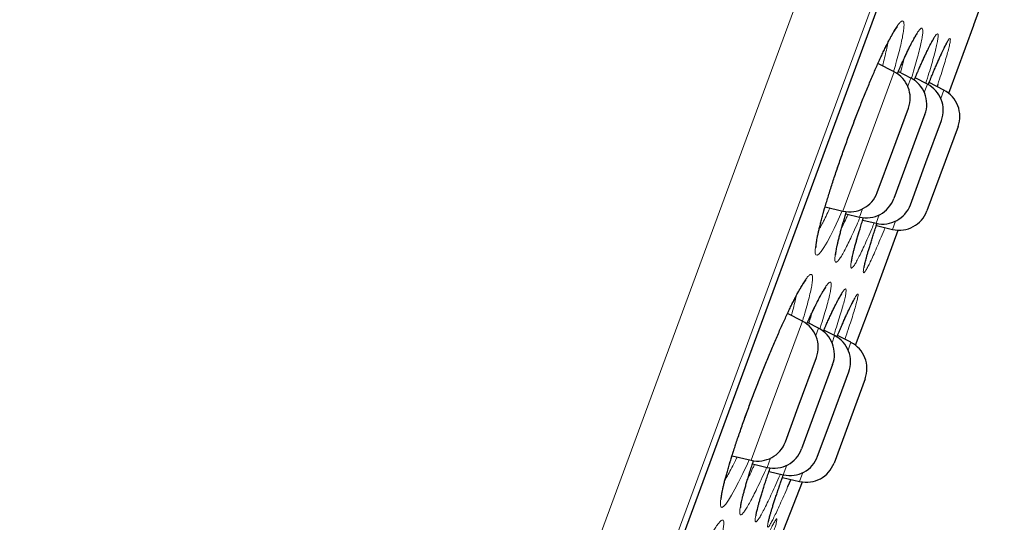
# Model space of a CAD drawing. Header units: millimetres. Extents: x 8 to 830, y 12 to 1725.
# Tile 325 of 330: x 805 to 821, y 1564 to 1572. Entities that reach past the tile are written whole.
import ezdxf

# ---------------------------------------------------------------- set-up
doc = ezdxf.new("R2010")
doc.units = ezdxf.units.MM

msp = doc.modelspace()

# ---------------------------------------------------------------- linework, layer by layer
at = {"color": 8, "linetype": 'Continuous', "lineweight": 0}
for p, q in [((805.139, 1538.008), (829.321, 1603.56)), ((830.101, 1602.138), (806.655, 1538.583)), ((807.061, 1539.391), (829.884, 1601.26)), ((820.438, 1570.921), (820.867, 1572.085)), ((819.076, 1570.103), (819.512, 1571.285)), ((819.794, 1571.181), (819.742, 1571.04)), ((820.023, 1570.936), (820.075, 1571.077)), ((820.357, 1570.974), (820.305, 1570.833)), ((818.64, 1568.921), (819.076, 1570.103)), ((818.974, 1568.958), (818.922, 1568.817)), ((819.203, 1568.713), (819.255, 1568.854)), ((819.536, 1568.75), (819.484, 1568.609)), ((819.151, 1567.433), (819.58, 1568.596)), ((817.438, 1565.662), (817.95, 1567.049)), ((818.225, 1566.929), (818.179, 1566.804)), ((818.454, 1566.684), (818.499, 1566.804)), ((818.776, 1566.69), (818.728, 1566.559)), ((817.078, 1564.685), (817.438, 1565.662)), ((817.411, 1564.722), (817.353, 1564.565)), ((817.626, 1564.44), (817.686, 1564.602)), ((817.96, 1564.477), (817.904, 1564.326))]:
    msp.add_line(p, q, dxfattribs=at)
at = {"color": 7, "linetype": 'Continuous', "lineweight": 30}
for p, q in [((807.07, 1539.412), (829.877, 1601.239)), ((820.867, 1572.085), (821.152, 1572.881)), ((820.438, 1570.921), (820.866, 1572.081)), ((819.512, 1571.285), (819.235, 1571.428)), ((819.794, 1571.181), (819.581, 1571.291)), ((820.075, 1571.077), (819.868, 1571.184)), ((820.357, 1570.974), (820.104, 1571.104)), ((819.488, 1569.951), (819.752, 1570.667)), ((820.034, 1570.564), (819.505, 1569.131)), ((820.051, 1569.743), (820.315, 1570.46)), ((820.597, 1570.356), (820.068, 1568.923)), ((819.224, 1569.235), (819.488, 1569.951)), ((819.787, 1569.027), (820.051, 1569.743)), ((818.337, 1568.992), (818.64, 1568.921)), ((818.689, 1568.872), (818.922, 1568.817)), ((818.977, 1568.767), (819.203, 1568.713)), ((819.152, 1567.436), (819.58, 1568.596)), ((819.208, 1568.675), (819.484, 1568.609)), ((818.851, 1566.643), (819.151, 1567.433)), ((817.95, 1567.049), (817.697, 1567.179)), ((818.225, 1566.929), (818.036, 1567.026)), ((818.499, 1566.804), (818.315, 1566.898)), ((818.776, 1566.69), (818.548, 1566.808)), ((817.88, 1565.591), (818.19, 1566.432)), ((818.465, 1566.311), (817.937, 1564.878)), ((818.406, 1565.284), (818.739, 1566.186)), ((819.017, 1566.072), (818.488, 1564.639)), ((817.661, 1564.999), (817.88, 1565.591)), ((818.21, 1564.753), (818.406, 1565.284)), ((816.754, 1564.761), (817.078, 1564.685)), ((817.101, 1564.624), (817.353, 1564.565)), ((817.383, 1564.497), (817.626, 1564.44)), ((817.612, 1564.395), (817.904, 1564.326)), ((817.4, 1562.915), (817.952, 1564.317)), ((817.755, 1564.361), (817.7, 1564.232))]:
    msp.add_line(p, q, dxfattribs=at)
at = {"color": 8, "linetype": 'Continuous', "lineweight": 0, "flags": 128}
for points in [[(818.627, 1568.924), (818.559, 1568.774), (818.488, 1568.623), (818.426, 1568.5), (818.37, 1568.394), (818.316, 1568.302), (818.269, 1568.233), (818.231, 1568.188), (818.201, 1568.169), (818.181, 1568.175), (818.17, 1568.206), (818.169, 1568.262), (818.177, 1568.342), (818.195, 1568.445), (818.222, 1568.57), (818.258, 1568.715), (818.302, 1568.878), (818.355, 1569.057), (818.414, 1569.251), (818.48, 1569.456), (818.551, 1569.669), (818.627, 1569.889), (818.707, 1570.112), (818.789, 1570.335), (818.874, 1570.556), (818.958, 1570.772), (819.042, 1570.98), (819.125, 1571.178), (819.205, 1571.363), (819.285, 1571.54), (819.36, 1571.698), (819.429, 1571.835), (819.429, 1571.835)], [(817.048, 1564.692), (817.018, 1564.626), (816.94, 1564.46), (816.867, 1564.313), (816.804, 1564.194), (816.748, 1564.093), (816.694, 1564.005), (816.647, 1563.94), (816.61, 1563.9), (816.583, 1563.885), (816.564, 1563.896), (816.556, 1563.931), (816.558, 1563.991), (816.569, 1564.075), (816.59, 1564.181), (816.621, 1564.309), (816.661, 1564.457), (816.709, 1564.621), (816.766, 1564.802), (816.829, 1564.997), (816.899, 1565.202), (816.975, 1565.415), (817.055, 1565.635), (817.139, 1565.856), (817.225, 1566.078), (817.313, 1566.298), (817.4, 1566.511), (817.487, 1566.716), (817.573, 1566.911), (817.655, 1567.093), (817.736, 1567.266), (817.813, 1567.42), (817.883, 1567.553), (817.883, 1567.553)]]:
    msp.add_lwpolyline(points, dxfattribs=at)
at = {"color": 7, "linetype": 'Continuous', "lineweight": 30}
for centre, start, end in [((820.397, 1572.254), 339.7512, 340.2248), ((819.283, 1570.841), 339.7512, 62.7512), ((819.565, 1570.737), 339.7512, 62.7512), ((819.846, 1570.633), 339.7512, 62.7512), ((820.128, 1570.529), 339.7512, 62.7512), ((818.755, 1569.408), 256.7512, 339.7512), ((819.036, 1569.304), 256.7512, 339.7512), ((819.318, 1569.2), 256.7512, 339.7512), ((819.599, 1569.096), 256.7512, 339.7512), ((818.683, 1567.61), 339.2777, 339.7512), ((817.721, 1566.605), 339.7512, 62.7512), ((817.996, 1566.484), 339.7512, 62.7512), ((818.27, 1566.359), 339.7512, 62.7512), ((818.547, 1566.245), 339.7512, 62.7512), ((817.192, 1565.172), 256.7512, 339.7512), ((817.467, 1565.051), 256.7512, 339.7512), ((817.741, 1564.926), 256.7512, 339.7512), ((818.019, 1564.812), 256.7512, 339.7512)]:
    msp.add_arc(centre, 0.5, start, end, dxfattribs=at)
at = {"color": 8, "linetype": 'Continuous', "lineweight": 0}
for points, knots in [([(805.586, 1610.75), (805.584, 1610.744), (805.58, 1610.732), (805.545, 1610.638), (805.489, 1610.487), (805.411, 1610.275), (805.311, 1610.005), (805.191, 1609.679), (805.05, 1609.298), (804.889, 1608.861), (804.707, 1608.366), (804.503, 1607.813), (804.277, 1607.201), (804.032, 1606.536), (803.767, 1605.818), (803.485, 1605.053), (803.186, 1604.244), (802.873, 1603.394), (802.542, 1602.499), (802.194, 1601.555), (801.828, 1600.563), (801.445, 1599.524), (801.047, 1598.446), (800.636, 1597.331), (800.214, 1596.188), (799.784, 1595.02), (799.345, 1593.83), (798.896, 1592.613), (798.435, 1591.364), (797.963, 1590.084), (797.48, 1588.776), (796.991, 1587.449), (796.496, 1586.107), (795.999, 1584.76), (795.501, 1583.411), (795.003, 1582.062), (794.504, 1580.708), (794.001, 1579.344), (793.494, 1577.971), (792.986, 1576.593), (792.479, 1575.22), (791.976, 1573.855), (791.479, 1572.509), (790.99, 1571.184), (790.51, 1569.882), (790.036, 1568.597), (789.567, 1567.325), (789.103, 1566.069), (788.647, 1564.83), (788.2, 1563.62), (787.765, 1562.44), (787.344, 1561.299), (786.938, 1560.2), (786.548, 1559.143), (786.172, 1558.123), (785.809, 1557.138), (785.459, 1556.188), (785.123, 1555.278), (784.804, 1554.415), (784.503, 1553.599), (784.223, 1552.838), (783.962, 1552.132), (783.722, 1551.481), (783.501, 1550.881), (783.298, 1550.332), (783.115, 1549.835), (782.951, 1549.391), (782.809, 1549.006), (782.689, 1548.679), (782.59, 1548.413), (782.515, 1548.208), (782.46, 1548.06), (782.43, 1547.978), (782.417, 1547.944), (782.421, 1547.954), (782.421, 1547.954)], [0, 0, 0, 0, 0.014, 0.028, 0.042, 0.056, 0.07, 0.08375, 0.0975, 0.11125, 0.125, 0.139, 0.153, 0.167, 0.181, 0.195, 0.20875, 0.2225, 0.23625, 0.25, 0.264, 0.278, 0.292, 0.306, 0.32, 0.33375, 0.3475, 0.36125, 0.375, 0.389, 0.403, 0.417, 0.431, 0.445, 0.45875, 0.4725, 0.48625, 0.5, 0.514, 0.528, 0.542, 0.556, 0.569999, 0.583749, 0.597499, 0.61125, 0.625, 0.638999, 0.652999, 0.666999, 0.680999, 0.694999, 0.708749, 0.722499, 0.736249, 0.749999, 0.763999, 0.777999, 0.791999, 0.805999, 0.819999, 0.833749, 0.847499, 0.861249, 0.874999, 0.888999, 0.902999, 0.916999, 0.930999, 0.944999, 0.958749, 0.972499, 0.986249, 0.999999, 1, 1, 1, 1]), ([(819.429, 1571.835), (819.448, 1571.872), (819.487, 1571.946), (819.538, 1572.03), (819.583, 1572.095), (819.62, 1572.137), (819.648, 1572.155), (819.668, 1572.147), (819.678, 1572.114), (819.679, 1572.056), (819.67, 1571.975), (819.651, 1571.87), (819.624, 1571.743), (819.587, 1571.597), (819.546, 1571.446), (819.514, 1571.338), (819.5, 1571.291)], [0, 0, 0, 0, 0.070229, 0.140665, 0.210896, 0.28412, 0.357577, 0.430802, 0.503963, 0.577358, 0.650523, 0.723842, 0.797397, 0.870716, 0.943752, 1, 1, 1, 1]), ([(819.763, 1571.692), (819.782, 1571.73), (819.821, 1571.806), (819.87, 1571.895), (819.912, 1571.964), (819.947, 1572.009), (819.974, 1572.031), (819.991, 1572.027), (819.999, 1571.998), (819.997, 1571.944), (819.987, 1571.867), (819.966, 1571.765), (819.937, 1571.642), (819.899, 1571.499), (819.854, 1571.343), (819.819, 1571.227), (819.802, 1571.172)], [0, 0, 0, 0, 0.069815, 0.139838, 0.209655, 0.281994, 0.354566, 0.426907, 0.499172, 0.571668, 0.643936, 0.71636, 0.789018, 0.861442, 0.933606, 1, 1, 1, 1]), ([(820.03, 1571.555), (820.051, 1571.599), (820.091, 1571.685), (820.141, 1571.783), (820.183, 1571.858), (820.216, 1571.908), (820.24, 1571.932), (820.255, 1571.933), (820.261, 1571.908), (820.257, 1571.857), (820.244, 1571.783), (820.222, 1571.685), (820.191, 1571.565), (820.151, 1571.425), (820.104, 1571.268), (820.066, 1571.15), (820.048, 1571.091)], [0, 0, 0, 0, 0.0759243, 0.1469108, 0.2181198, 0.2890997, 0.360171, 0.4314646, 0.5025296, 0.5738099, 0.645317, 0.716595, 0.787758, 0.8591471, 0.930308, 1, 1, 1, 1]), ([(819.312, 1571.388), (819.324, 1571.434), (819.35, 1571.531), (819.379, 1571.657), (819.398, 1571.743), (819.403, 1571.778), (819.404, 1571.782)], [0, 0, 0, 0, 0.2970251, 0.6279914, 0.9600227, 1, 1, 1, 1]), ([(820.24, 1571.429), (820.261, 1571.477), (820.301, 1571.569), (820.351, 1571.676), (820.392, 1571.758), (820.424, 1571.816), (820.448, 1571.85), (820.463, 1571.858), (820.468, 1571.842), (820.464, 1571.8), (820.451, 1571.734), (820.428, 1571.644), (820.396, 1571.531), (820.356, 1571.398), (820.309, 1571.246), (820.272, 1571.131), (820.253, 1571.073)], [0, 0, 0, 0, 0.077235, 0.148065, 0.219117, 0.28994, 0.360837, 0.431956, 0.502846, 0.573946, 0.645272, 0.71637, 0.787364, 0.858585, 0.929577, 1, 1, 1, 1]), ([(819.563, 1571.252), (819.584, 1571.299), (819.63, 1571.407), (819.698, 1571.556), (819.742, 1571.646), (819.763, 1571.692)], [0, 0, 0, 0, 0.2803805, 0.6408052, 1, 1, 1, 1]), ([(819.616, 1571.273), (819.616, 1571.274), (819.633, 1571.329), (819.655, 1571.413), (819.674, 1571.485), (819.681, 1571.515)], [0, 0, 0, 0, 0.016493, 0.592492, 1, 1, 1, 1]), ([(819.851, 1571.145), (819.868, 1571.186), (819.91, 1571.284), (819.97, 1571.422), (820.01, 1571.511), (820.03, 1571.555)], [0, 0, 0, 0, 0.263543, 0.63177, 1, 1, 1, 1]), ([(820.088, 1571.066), (820.097, 1571.088), (820.129, 1571.168), (820.181, 1571.291), (820.22, 1571.383), (820.24, 1571.429)], [0, 0, 0, 0, 0.158928, 0.579463, 1, 1, 1, 1]), ([(818.236, 1568.615), (818.238, 1568.619), (818.256, 1568.648), (818.295, 1568.721), (818.354, 1568.834), (818.396, 1568.92), (818.42, 1568.972), (818.421, 1568.973)], [0, 0, 0, 0, 0.053318, 0.358724, 0.664138, 0.993884, 1, 1, 1, 1]), ([(818.933, 1568.818), (818.913, 1568.771), (818.868, 1568.667), (818.804, 1568.527), (818.743, 1568.398), (818.687, 1568.286), (818.636, 1568.192), (818.591, 1568.119), (818.555, 1568.071), (818.528, 1568.048), (818.51, 1568.05), (818.501, 1568.077), (818.502, 1568.129), (818.512, 1568.205), (818.532, 1568.305), (818.561, 1568.427), (818.598, 1568.568), (818.645, 1568.73), (818.679, 1568.846), (818.699, 1568.91), (818.7, 1568.912)], [0, 0, 0, 0, 0.047935, 0.107655, 0.163, 0.218345, 0.278521, 0.338888, 0.399056, 0.458955, 0.519043, 0.578939, 0.639, 0.699254, 0.759316, 0.819152, 0.879178, 0.939014, 0.998891, 1, 1, 1, 1]), ([(818.619, 1568.636), (818.635, 1568.668), (818.669, 1568.736), (818.707, 1568.819), (818.727, 1568.863)], [0, 0, 0, 0, 0.47218, 1, 1, 1, 1]), ([(819.173, 1568.72), (819.158, 1568.685), (819.12, 1568.594), (819.062, 1568.461), (819, 1568.322), (818.943, 1568.202), (818.893, 1568.103), (818.851, 1568.028), (818.817, 1567.977), (818.792, 1567.95), (818.777, 1567.948), (818.771, 1567.972), (818.774, 1568.021), (818.786, 1568.094), (818.808, 1568.19), (818.838, 1568.308), (818.878, 1568.447), (818.925, 1568.606), (818.963, 1568.728), (818.986, 1568.799), (818.989, 1568.808)], [0, 0, 0, 0, 0.035814, 0.092343, 0.152192, 0.212234, 0.272086, 0.33192, 0.391944, 0.45178, 0.511759, 0.57193, 0.631909, 0.69184, 0.751961, 0.811892, 0.871886, 0.932073, 0.992068, 1, 1, 1, 1]), ([(819.356, 1568.64), (819.35, 1568.625), (819.321, 1568.553), (819.272, 1568.435), (819.21, 1568.289), (819.154, 1568.162), (819.104, 1568.055), (819.063, 1567.972), (819.03, 1567.913), (819.006, 1567.877), (818.991, 1567.868), (818.985, 1567.883), (818.988, 1567.923), (819.001, 1567.988), (819.023, 1568.076), (819.054, 1568.187), (819.094, 1568.319), (819.141, 1568.472), (819.184, 1568.604), (819.212, 1568.69), (819.22, 1568.713)], [0, 0, 0, 0, 0.014881, 0.071814, 0.132047, 0.192473, 0.252708, 0.312923, 0.37333, 0.433546, 0.493875, 0.554396, 0.614725, 0.675052, 0.735572, 0.7959, 0.856275, 0.916844, 0.97722, 1, 1, 1, 1]), ([(817.883, 1567.553), (817.902, 1567.588), (817.942, 1567.659), (817.992, 1567.739), (818.036, 1567.799), (818.072, 1567.836), (818.099, 1567.849), (818.117, 1567.837), (818.124, 1567.8), (818.122, 1567.738), (818.11, 1567.653), (818.088, 1567.545), (818.056, 1567.416), (818.015, 1567.266), (817.979, 1567.141), (817.955, 1567.063), (817.949, 1567.045)], [0, 0, 0, 0, 0.072688, 0.14559, 0.21828, 0.294246, 0.370454, 0.44642, 0.522284, 0.598391, 0.674259, 0.750249, 0.826483, 0.902473, 0.978146, 1, 1, 1, 1]), ([(818.215, 1567.403), (818.234, 1567.44), (818.273, 1567.513), (818.321, 1567.597), (818.363, 1567.661), (818.396, 1567.702), (818.421, 1567.718), (818.436, 1567.71), (818.442, 1567.676), (818.437, 1567.618), (818.423, 1567.536), (818.399, 1567.431), (818.366, 1567.305), (818.323, 1567.159), (818.283, 1567.027), (818.255, 1566.94), (818.246, 1566.913)], [0, 0, 0, 0, 0.072152, 0.144518, 0.216672, 0.291636, 0.36684, 0.441804, 0.516659, 0.591753, 0.666611, 0.741598, 0.816826, 0.891813, 0.96651, 1, 1, 1, 1]), ([(818.473, 1567.245), (818.494, 1567.287), (818.534, 1567.369), (818.583, 1567.463), (818.624, 1567.533), (818.656, 1567.579), (818.679, 1567.599), (818.692, 1567.595), (818.695, 1567.567), (818.689, 1567.513), (818.673, 1567.435), (818.647, 1567.334), (818.612, 1567.212), (818.568, 1567.068), (818.526, 1566.935), (818.495, 1566.843), (818.484, 1566.811)], [0, 0, 0, 0, 0.077119, 0.150577, 0.224265, 0.297715, 0.371246, 0.445007, 0.518531, 0.592249, 0.666202, 0.739918, 0.813485, 0.887286, 0.960851, 1, 1, 1, 1]), ([(817.763, 1567.146), (817.768, 1567.163), (817.788, 1567.232), (817.814, 1567.334), (817.836, 1567.428), (817.844, 1567.469), (817.845, 1567.478)], [0, 0, 0, 0, 0.131413, 0.512097, 0.894007, 1, 1, 1, 1]), ([(818.023, 1567.002), (818.04, 1567.039), (818.084, 1567.135), (818.149, 1567.272), (818.193, 1567.36), (818.215, 1567.403)], [0, 0, 0, 0, 0.239126, 0.620217, 1, 1, 1, 1]), ([(818.684, 1567.12), (818.705, 1567.165), (818.744, 1567.253), (818.793, 1567.353), (818.833, 1567.43), (818.864, 1567.482), (818.885, 1567.51), (818.897, 1567.513), (818.899, 1567.491), (818.892, 1567.443), (818.874, 1567.372), (818.848, 1567.278), (818.812, 1567.161), (818.767, 1567.023), (818.721, 1566.884), (818.686, 1566.785), (818.672, 1566.743)], [0, 0, 0, 0, 0.077852, 0.150288, 0.222951, 0.295379, 0.367869, 0.440586, 0.513069, 0.585741, 0.658645, 0.731315, 0.803855, 0.876626, 0.949165, 1, 1, 1, 1]), ([(818.305, 1566.876), (818.317, 1566.904), (818.355, 1566.99), (818.412, 1567.115), (818.453, 1567.202), (818.473, 1567.245)], [0, 0, 0, 0, 0.202679, 0.601338, 1, 1, 1, 1]), ([(818.062, 1567.013), (818.07, 1567.039), (818.09, 1567.106), (818.105, 1567.162), (818.115, 1567.196)], [0, 0, 0, 0, 0.387964, 1, 1, 1, 1]), ([(818.535, 1566.779), (818.542, 1566.796), (818.574, 1566.87), (818.624, 1566.986), (818.664, 1567.075), (818.684, 1567.12)], [0, 0, 0, 0, 0.128813, 0.564405, 1, 1, 1, 1]), ([(816.634, 1564.35), (816.648, 1564.373), (816.679, 1564.425), (816.735, 1564.53), (816.79, 1564.637), (816.827, 1564.714), (816.84, 1564.741)], [0, 0, 0, 0, 0.228916, 0.519334, 0.83269, 1, 1, 1, 1]), ([(817.345, 1564.567), (817.339, 1564.552), (817.305, 1564.476), (817.249, 1564.354), (817.179, 1564.206), (817.117, 1564.081), (817.061, 1563.974), (817.01, 1563.885), (816.966, 1563.817), (816.931, 1563.773), (816.906, 1563.755), (816.89, 1563.762), (816.884, 1563.793), (816.888, 1563.85), (816.902, 1563.931), (816.925, 1564.034), (816.958, 1564.159), (816.999, 1564.303), (817.049, 1564.467), (817.09, 1564.593), (817.115, 1564.668), (817.118, 1564.679)], [0, 0, 0, 0, 0.013525, 0.071446, 0.129183, 0.182722, 0.236259, 0.294432, 0.352788, 0.410953, 0.468853, 0.526936, 0.584833, 0.642863, 0.70108, 0.75911, 0.816901, 0.874875, 0.932665, 0.990485, 1, 1, 1, 1]), ([(817.024, 1564.379), (817.031, 1564.393), (817.058, 1564.445), (817.096, 1564.525), (817.129, 1564.595), (817.138, 1564.615)], [0, 0, 0, 0, 0.201537, 0.774928, 1, 1, 1, 1]), ([(817.577, 1564.451), (817.575, 1564.446), (817.547, 1564.382), (817.499, 1564.273), (817.431, 1564.122), (817.368, 1563.988), (817.31, 1563.871), (817.261, 1563.777), (817.219, 1563.706), (817.187, 1563.659), (817.164, 1563.636), (817.15, 1563.639), (817.146, 1563.666), (817.152, 1563.718), (817.167, 1563.795), (817.192, 1563.894), (817.227, 1564.015), (817.27, 1564.157), (817.321, 1564.317), (817.366, 1564.451), (817.395, 1564.536), (817.402, 1564.556)], [0, 0, 0, 0, 0.004885, 0.059424, 0.113965, 0.171699, 0.229619, 0.287356, 0.345075, 0.402977, 0.460696, 0.518514, 0.576516, 0.634334, 0.692128, 0.750106, 0.8079, 0.865714, 0.923714, 0.981528, 1, 1, 1, 1]), ([(817.7, 1564.232), (817.678, 1564.18), (817.632, 1564.074), (817.57, 1563.936), (817.514, 1563.813), (817.466, 1563.712), (817.426, 1563.635), (817.394, 1563.581), (817.372, 1563.552), (817.36, 1563.548), (817.357, 1563.568), (817.364, 1563.614), (817.381, 1563.684), (817.407, 1563.777), (817.442, 1563.892), (817.486, 1564.028), (817.538, 1564.184), (817.586, 1564.323), (817.618, 1564.414), (817.629, 1564.443)], [0, 0, 0, 0, 0.057542, 0.118407, 0.179469, 0.240337, 0.301185, 0.362226, 0.423073, 0.484017, 0.545155, 0.606099, 0.667021, 0.728136, 0.789057, 0.850012, 0.911162, 0.972117, 1, 1, 1, 1]), ([(816.384, 1563.393), (816.403, 1563.427), (816.443, 1563.495), (816.492, 1563.572), (816.535, 1563.63), (816.57, 1563.664), (816.595, 1563.674), (816.611, 1563.66), (816.615, 1563.619), (816.61, 1563.555), (816.595, 1563.468), (816.569, 1563.358), (816.534, 1563.227), (816.493, 1563.086), (816.459, 1562.981), (816.443, 1562.933)], [0, 0, 0, 0, 0.075147, 0.150513, 0.225662, 0.304298, 0.383185, 0.461821, 0.540313, 0.619056, 0.697551, 0.776142, 0.854985, 0.933575, 1, 1, 1, 1]), ([(817.312, 1563.305), (817.333, 1563.35), (817.372, 1563.436), (817.42, 1563.535), (817.459, 1563.611), (817.489, 1563.663), (817.508, 1563.69), (817.518, 1563.692), (817.518, 1563.67), (817.508, 1563.622), (817.487, 1563.551), (817.457, 1563.456), (817.418, 1563.339), (817.372, 1563.209), (817.336, 1563.108), (817.319, 1563.061)], [0, 0, 0, 0, 0.082283, 0.159317, 0.236594, 0.313621, 0.390691, 0.468001, 0.545064, 0.622307, 0.699796, 0.777037, 0.854131, 0.931469, 1, 1, 1, 1])]:
    msp.add_open_spline(points, degree=3, knots=knots, dxfattribs=at)
at = {"color": 7, "linetype": 'Continuous', "lineweight": 30}
for points, knots in [([(818.182, 1568.302), (818.182, 1568.302), (818.182, 1568.301), (818.182, 1568.306), (818.182, 1568.317), (818.183, 1568.335), (818.186, 1568.361), (818.191, 1568.395), (818.198, 1568.437), (818.207, 1568.486), (818.219, 1568.543), (818.234, 1568.607), (818.251, 1568.677), (818.27, 1568.753), (818.292, 1568.835), (818.316, 1568.921), (818.342, 1569.012), (818.371, 1569.107), (818.401, 1569.204), (818.433, 1569.306), (818.466, 1569.411), (818.502, 1569.52), (818.54, 1569.632), (818.579, 1569.746), (818.619, 1569.863), (818.661, 1569.98), (818.703, 1570.098), (818.746, 1570.216), (818.79, 1570.333), (818.833, 1570.448), (818.876, 1570.562), (818.92, 1570.673), (818.963, 1570.783), (819.007, 1570.891), (819.051, 1570.998), (819.094, 1571.102), (819.137, 1571.203), (819.179, 1571.3), (819.22, 1571.394), (819.26, 1571.483), (819.299, 1571.566), (819.335, 1571.644), (819.37, 1571.716), (819.395, 1571.765), (819.414, 1571.802), (819.432, 1571.837), (819.457, 1571.882), (819.483, 1571.929), (819.507, 1571.968), (819.527, 1572.001), (819.544, 1572.025), (819.556, 1572.041), (819.563, 1572.049), (819.566, 1572.052), (819.565, 1572.052), (819.565, 1572.052)], [0, 0, 0, 0, 0.0021659, 0.0144859, 0.0280079, 0.0431538, 0.0597758, 0.077664, 0.0965675, 0.1162455, 0.1364922, 0.1571412, 0.1780608, 0.1991464, 0.2203147, 0.2414913, 0.2626166, 0.2836536, 0.3045044, 0.3253855, 0.3465198, 0.3678718, 0.389401, 0.4110608, 0.4328002, 0.4545648, 0.4762837, 0.4979064, 0.5193881, 0.5406912, 0.5617878, 0.5826987, 0.6037633, 0.6249895, 0.6463555, 0.6678331, 0.6893881, 0.7109819, 0.7325627, 0.7540826, 0.7754981, 0.7967664, 0.8178453, 0.8386922, 0.8441678, 0.8551897, 0.8755575, 0.8958176, 0.9158682, 0.9355479, 0.9546245, 0.9706171, 0.9851897, 0.9981907, 1, 1, 1, 1]), ([(819.564, 1571.252), (819.574, 1571.273), (819.596, 1571.326), (819.631, 1571.403), (819.667, 1571.485), (819.702, 1571.56), (819.729, 1571.617), (819.75, 1571.66), (819.77, 1571.701), (819.794, 1571.748), (819.82, 1571.797), (819.843, 1571.84), (819.864, 1571.875), (819.88, 1571.902), (819.893, 1571.921), (819.901, 1571.932), (819.906, 1571.937), (819.905, 1571.937), (819.905, 1571.937)], [0, 0, 0, 0, 0.056054, 0.134724, 0.212933, 0.29054, 0.367408, 0.403489, 0.443894, 0.518995, 0.593844, 0.668143, 0.741368, 0.812739, 0.873405, 0.928846, 0.978131, 1, 1, 1, 1]), ([(819.852, 1571.144), (819.856, 1571.154), (819.872, 1571.192), (819.893, 1571.244), (819.923, 1571.313), (819.952, 1571.38), (819.986, 1571.455), (820.017, 1571.525), (820.047, 1571.589), (820.075, 1571.648), (820.101, 1571.7), (820.124, 1571.745), (820.144, 1571.783), (820.161, 1571.812), (820.173, 1571.832), (820.182, 1571.845), (820.186, 1571.851), (820.186, 1571.851), (820.186, 1571.851)], [0, 0, 0, 0, 0.023359, 0.095129, 0.135015, 0.210415, 0.286014, 0.361894, 0.437936, 0.513911, 0.589532, 0.664423, 0.738052, 0.809651, 0.870153, 0.925108, 0.973383, 1, 1, 1, 1]), ([(820.112, 1571.123), (820.118, 1571.139), (820.136, 1571.183), (820.166, 1571.253), (820.199, 1571.332), (820.231, 1571.406), (820.261, 1571.475), (820.289, 1571.538), (820.315, 1571.595), (820.338, 1571.646), (820.36, 1571.689), (820.378, 1571.725), (820.392, 1571.752), (820.403, 1571.771), (820.409, 1571.781), (820.412, 1571.785), (820.412, 1571.785), (820.411, 1571.785)], [0, 0, 0, 0, 0.041448, 0.119949, 0.198697, 0.277808, 0.357186, 0.43669, 0.516047, 0.594965, 0.67304, 0.749693, 0.824057, 0.885853, 0.940974, 0.988147, 1, 1, 1, 1]), ([(820.088, 1571.066), (820.092, 1571.075), (820.1, 1571.094), (820.108, 1571.113), (820.112, 1571.123)], [0, 0, 0, 0, 0.455231, 1, 1, 1, 1]), ([(820.253, 1571.073), (820.253, 1571.073), (820.249, 1571.061), (820.244, 1571.047), (820.24, 1571.034)], [0, 0, 0, 0, 0.035287, 1, 1, 1, 1]), ([(818.515, 1568.169), (818.515, 1568.169), (818.515, 1568.17), (818.516, 1568.178), (818.517, 1568.193), (818.52, 1568.216), (818.525, 1568.247), (818.532, 1568.286), (818.542, 1568.332), (818.554, 1568.386), (818.569, 1568.447), (818.586, 1568.515), (818.606, 1568.589), (818.628, 1568.668), (818.652, 1568.752), (818.677, 1568.833), (818.694, 1568.888), (818.701, 1568.912)], [0, 0, 0, 0, 0.035671, 0.082872, 0.136528, 0.196174, 0.261003, 0.329982, 0.402095, 0.476482, 0.552461, 0.629506, 0.707207, 0.785244, 0.863342, 0.941264, 1, 1, 1, 1]), ([(818.785, 1568.054), (818.785, 1568.054), (818.785, 1568.053), (818.786, 1568.059), (818.787, 1568.072), (818.79, 1568.092), (818.795, 1568.12), (818.803, 1568.156), (818.813, 1568.199), (818.825, 1568.25), (818.84, 1568.308), (818.858, 1568.372), (818.878, 1568.442), (818.9, 1568.518), (818.924, 1568.598), (818.95, 1568.684), (818.972, 1568.754), (818.986, 1568.797), (818.99, 1568.808)], [0, 0, 0, 0, 0.020687, 0.065484, 0.117018, 0.174996, 0.238497, 0.306274, 0.37709, 0.449913, 0.523961, 0.598671, 0.673646, 0.748542, 0.822947, 0.89789, 0.973815, 1, 1, 1, 1]), ([(819, 1567.957), (819, 1567.958), (819, 1567.958), (819.001, 1567.965), (819.003, 1567.978), (819.007, 1568), (819.014, 1568.029), (819.023, 1568.066), (819.034, 1568.11), (819.048, 1568.162), (819.065, 1568.22), (819.084, 1568.285), (819.106, 1568.355), (819.129, 1568.431), (819.155, 1568.512), (819.183, 1568.598), (819.205, 1568.665), (819.218, 1568.705), (819.221, 1568.713)], [0, 0, 0, 0, 0.0275047, 0.0726983, 0.1251824, 0.1843799, 0.2490324, 0.3176494, 0.3888988, 0.4617629, 0.5355234, 0.6096888, 0.6838867, 0.7577148, 0.8314512, 0.9061994, 0.9818042, 1, 1, 1, 1]), ([(816.57, 1564.018), (816.57, 1564.018), (816.57, 1564.017), (816.57, 1564.021), (816.57, 1564.031), (816.571, 1564.048), (816.574, 1564.072), (816.579, 1564.105), (816.587, 1564.145), (816.597, 1564.194), (816.609, 1564.249), (816.624, 1564.312), (816.642, 1564.381), (816.663, 1564.456), (816.686, 1564.537), (816.711, 1564.622), (816.738, 1564.712), (816.768, 1564.805), (816.799, 1564.902), (816.832, 1565.003), (816.868, 1565.107), (816.905, 1565.214), (816.944, 1565.325), (816.984, 1565.438), (817.026, 1565.554), (817.07, 1565.671), (817.114, 1565.788), (817.159, 1565.905), (817.204, 1566.022), (817.249, 1566.137), (817.294, 1566.251), (817.339, 1566.362), (817.385, 1566.471), (817.43, 1566.579), (817.475, 1566.685), (817.52, 1566.788), (817.564, 1566.889), (817.608, 1566.986), (817.65, 1567.08), (817.692, 1567.169), (817.732, 1567.253), (817.77, 1567.331), (817.806, 1567.404), (817.838, 1567.464), (817.862, 1567.51), (817.885, 1567.552), (817.91, 1567.595), (817.936, 1567.639), (817.959, 1567.677), (817.978, 1567.705), (817.993, 1567.726), (818.004, 1567.739), (818.01, 1567.747), (818.011, 1567.748), (818.011, 1567.748)], [0, 0, 0, 0, 0.000447, 0.012463, 0.025694, 0.040562, 0.056937, 0.074619, 0.093358, 0.112912, 0.133068, 0.153656, 0.174541, 0.195615, 0.216793, 0.238002, 0.259173, 0.280267, 0.301251, 0.322098, 0.343123, 0.36438, 0.385833, 0.407438, 0.429147, 0.450907, 0.472655, 0.49433, 0.515884, 0.537277, 0.558475, 0.579457, 0.60039, 0.621548, 0.642855, 0.664287, 0.685813, 0.707394, 0.728988, 0.750539, 0.772004, 0.793339, 0.814499, 0.83544, 0.850742, 0.861765, 0.882079, 0.902262, 0.922197, 0.941703, 0.958603, 0.974284, 0.988488, 1, 1, 1, 1]), ([(818.024, 1567.001), (818.027, 1567.008), (818.044, 1567.045), (818.073, 1567.108), (818.111, 1567.188), (818.146, 1567.262), (818.176, 1567.322), (818.199, 1567.368), (818.221, 1567.41), (818.244, 1567.455), (818.27, 1567.502), (818.293, 1567.542), (818.313, 1567.574), (818.329, 1567.598), (818.34, 1567.614), (818.347, 1567.623), (818.35, 1567.626), (818.349, 1567.625), (818.349, 1567.625)], [0, 0, 0, 0, 0.019512, 0.10232, 0.18466, 0.266377, 0.347318, 0.399957, 0.442463, 0.521285, 0.599765, 0.677531, 0.75396, 0.82812, 0.890024, 0.945968, 0.995209, 1, 1, 1, 1]), ([(818.305, 1566.875), (818.311, 1566.89), (818.323, 1566.915), (818.34, 1566.954), (818.363, 1567.007), (818.393, 1567.072), (818.427, 1567.145), (818.459, 1567.213), (818.489, 1567.276), (818.517, 1567.332), (818.543, 1567.382), (818.566, 1567.424), (818.586, 1567.46), (818.601, 1567.486), (818.613, 1567.504), (818.62, 1567.515), (818.623, 1567.519), (818.623, 1567.518), (818.623, 1567.518)], [0, 0, 0, 0, 0.038592, 0.069684, 0.111636, 0.190917, 0.2704, 0.350164, 0.430077, 0.509876, 0.589249, 0.667768, 0.744822, 0.819513, 0.881702, 0.937587, 0.986141, 1, 1, 1, 1]), ([(818.554, 1566.821), (818.56, 1566.836), (818.579, 1566.88), (818.608, 1566.948), (818.642, 1567.024), (818.673, 1567.095), (818.703, 1567.161), (818.731, 1567.222), (818.757, 1567.276), (818.78, 1567.323), (818.8, 1567.364), (818.817, 1567.395), (818.83, 1567.419), (818.839, 1567.434), (818.845, 1567.443), (818.846, 1567.444), (818.846, 1567.444)], [0, 0, 0, 0, 0.042715, 0.123594, 0.204721, 0.286212, 0.367961, 0.449803, 0.531449, 0.612568, 0.692696, 0.771145, 0.838869, 0.900936, 0.955477, 1, 1, 1, 1]), ([(818.535, 1566.779), (818.538, 1566.785), (818.544, 1566.799), (818.55, 1566.813), (818.554, 1566.821)], [0, 0, 0, 0, 0.417558, 1, 1, 1, 1]), ([(816.9, 1563.876), (816.9, 1563.876), (816.9, 1563.878), (816.901, 1563.888), (816.903, 1563.904), (816.906, 1563.928), (816.912, 1563.96), (816.92, 1564), (816.931, 1564.048), (816.945, 1564.103), (816.962, 1564.165), (816.981, 1564.233), (817.002, 1564.307), (817.026, 1564.387), (817.052, 1564.472), (817.081, 1564.561), (817.103, 1564.63), (817.117, 1564.67), (817.119, 1564.678)], [0, 0, 0, 0, 0.040915, 0.086708, 0.138659, 0.196234, 0.258602, 0.32476, 0.393764, 0.464825, 0.537331, 0.610805, 0.684881, 0.759264, 0.833701, 0.907971, 0.981947, 1, 1, 1, 1]), ([(817.162, 1563.739), (817.162, 1563.739), (817.162, 1563.738), (817.162, 1563.744), (817.164, 1563.755), (817.167, 1563.774), (817.172, 1563.801), (817.18, 1563.836), (817.191, 1563.878), (817.204, 1563.928), (817.22, 1563.985), (817.238, 1564.048), (817.259, 1564.117), (817.282, 1564.191), (817.307, 1564.271), (817.335, 1564.355), (817.365, 1564.445), (817.387, 1564.512), (817.401, 1564.55), (817.403, 1564.556)], [0, 0, 0, 0, 0.0145349, 0.0560727, 0.1040666, 0.1583215, 0.2180094, 0.2819461, 0.3489277, 0.417939, 0.4882086, 0.5591781, 0.630452, 0.701706, 0.7726328, 0.8433493, 0.9150412, 0.9875628, 1, 1, 1, 1]), ([(817.373, 1563.632), (817.373, 1563.632), (817.372, 1563.631), (817.373, 1563.636), (817.375, 1563.646), (817.379, 1563.665), (817.385, 1563.69), (817.393, 1563.724), (817.405, 1563.765), (817.419, 1563.814), (817.436, 1563.869), (817.455, 1563.931), (817.477, 1563.999), (817.501, 1564.072), (817.527, 1564.15), (817.555, 1564.233), (817.586, 1564.322), (817.61, 1564.39), (817.624, 1564.43), (817.627, 1564.437)], [0, 0, 0, 0, 0.01054, 0.05077, 0.098106, 0.152325, 0.212404, 0.276908, 0.344441, 0.413892, 0.484464, 0.555609, 0.62695, 0.698164, 0.768877, 0.839724, 0.911487, 0.984029, 1, 1, 1, 1])]:
    msp.add_open_spline(points, degree=3, knots=knots, dxfattribs=at)

doc.saveas('drawing.dxf')
